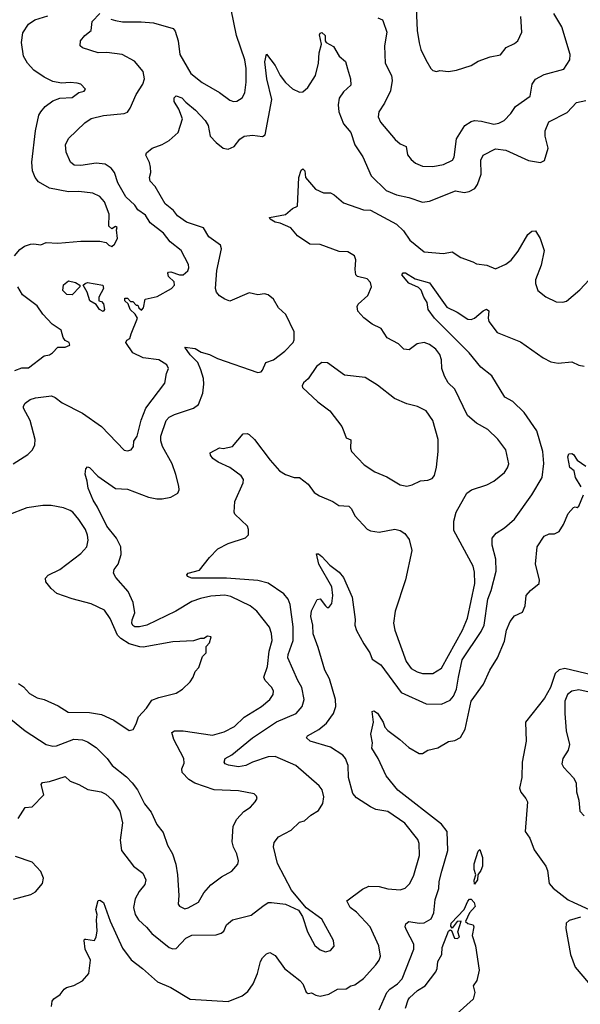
# Model space of a CAD drawing. Extents: x 1678759 to 1859541, y 384609 to 522867.
# Tile 326 of 466: x 1771323 to 1774554, y 502068 to 507746. Entities that reach past the tile are written whole.
import ezdxf

# ---------------------------------------------------------------- set-up
doc = ezdxf.new("R2010")
doc.units = 0

msp = doc.modelspace()

# ---------------------------------------------------------------- linework, layer by layer
at = {"layer": '0CON20XD'}
for points in [[(1773605.8, 507854.2), (1773614.6, 507684.6), (1773625, 507612.5), (1773635, 507573.3), (1773662.9, 507515), (1773692, 507465), (1773705, 507453.8), (1773725, 507447.5), (1773745, 507452.5), (1773793.6, 507446.4), (1773840, 507455), (1773925, 507482.5), (1773965, 507507.5), (1774035, 507531.2), (1774095, 507543.8), (1774126.7, 507585), (1774175, 507608.8), (1774193.3, 507625), (1774216.2, 507675), (1774211.2, 507765)], [(1771285.5, 505184.5), (1771370.7, 505239.3), (1771397.1, 505265), (1771411.1, 505295), (1771412.5, 505325), (1771384.3, 505435), (1771345.7, 505505), (1771345, 505517.5), (1771355.5, 505534.5), (1771383.8, 505555), (1771415, 505565.5), (1771506.9, 505576.9), (1771528.1, 505568.1), (1771567.2, 505537.2), (1771685, 505476.4), (1771795, 505399.4), (1771925, 505263.3), (1771945, 505258.8), (1771965, 505266.2), (1771978.8, 505285), (1771981.2, 505315), (1772000, 505345), (1772024.3, 505435.7), (1772050.6, 505505), (1772160.3, 505649.7), (1772168.8, 505705), (1772180, 505735), (1772172, 505755), (1772125, 505784.4), (1772035, 505795.6), (1771975.4, 505825), (1771935.8, 505885), (1771941.7, 505898.3), (1771957.5, 505907.5), (1771965.5, 505934.5), (1772002.5, 506025), (1771988.3, 506048.3), (1771960, 506075), (1771948.3, 506108.3), (1771930, 506125), (1771930, 506140), (1771945, 506140), (1771961.7, 506121.7), (1771975, 506120), (1771995, 506100), (1772005, 506100), (1772010, 506085), (1772025, 506070), (1772036.2, 506085), (1772045.9, 506134.1), (1772115, 506149.4), (1772198.8, 506195), (1772215.8, 506214.2), (1772213.8, 506233.8), (1772180, 506265), (1772176.4, 506283.6), (1772180.8, 506289.2), (1772195, 506292), (1772245, 506274), (1772265, 506274.2), (1772291.5, 506298.5), (1772298.2, 506315), (1772296.9, 506335), (1772254.5, 506415), (1772191.2, 506465), (1772151.5, 506515), (1772075, 506573.8), (1772048.1, 506618.1), (1772005, 506649.1), (1771986.6, 506676.6), (1771935, 506725.4), (1771888.8, 506805), (1771869.6, 506865), (1771850.3, 506890.3), (1771815, 506912.1), (1771765, 506919.1), (1771675, 506905.7), (1771637.3, 506907.3), (1771616, 506925), (1771592.1, 506982.1), (1771587.1, 507025), (1771605, 507060), (1771699.1, 507150.9), (1771734.7, 507175.3), (1771806.1, 507193.9), (1771925, 507205.6), (1771945, 507212.5), (1771960.5, 507235), (1771994.7, 507315.3), (1772033.8, 507375), (1772041.8, 507405), (1772035, 507446.9), (1771985, 507506.5), (1771914.5, 507544.5), (1771825, 507557.5), (1771775, 507554.5), (1771685, 507583.3), (1771672.5, 507595), (1771674, 507625), (1771699.2, 507655), (1771735, 507683.8), (1771741.9, 507735), (1771785, 507781.2)], [(1771849.1, 507749.1), (1771875, 507740.9), (1771915, 507734.5), (1772023.3, 507733.3), (1772095, 507727.9), (1772208, 507695), (1772219.4, 507679.4), (1772236.4, 507625), (1772247.1, 507545), (1772308.9, 507435), (1772375, 507383.8), (1772475, 507326.7), (1772535, 507281.9), (1772555, 507274.4), (1772575, 507275.6), (1772605.3, 507294.7), (1772621.5, 507325), (1772629.2, 507385), (1772628.8, 507465), (1772620, 507515), (1772573.1, 507655), (1772542.2, 507805)], [(1773387, 507757), (1773413.8, 507745), (1773418.6, 507735), (1773438.2, 507675), (1773425.4, 507595), (1773428.6, 507495), (1773465.6, 507425), (1773470.5, 507395), (1773461.1, 507335), (1773426.1, 507263.9), (1773393.1, 507215), (1773390, 507185), (1773403.1, 507155), (1773486.5, 507055), (1773515, 507030.3), (1773550, 507015), (1773557.3, 506967.3), (1773578.8, 506938.8), (1773605, 506918), (1773645, 506901.4), (1773705, 506899.5), (1773765, 506911.5), (1773817.5, 506935), (1773826.6, 506953.4), (1773840.4, 507059.6), (1773887.9, 507135), (1773925, 507159.3), (1773945, 507164), (1773985, 507161.6), (1774055, 507143.8), (1774085, 507149.1), (1774116, 507165), (1774154.3, 507205), (1774180, 507245), (1774265, 507304.2), (1774276.9, 507375), (1774295, 507402.5), (1774345, 507430.5), (1774458.6, 507461.4), (1774493.1, 507515), (1774495.3, 507545), (1774447.3, 507705), (1774401.4, 507781.4)], [(1771292.9, 506385), (1771325, 506420.9), (1771350.8, 506439.2), (1771385, 506451.1), (1771405, 506453.8), (1771445, 506446.9), (1771475, 506460.5), (1771542.4, 506457.6), (1771675, 506468.1), (1771785, 506468), (1771821.7, 506461.7), (1771836.2, 506445), (1771855, 506438.6), (1771869.1, 506450.9), (1771886.7, 506483.3), (1771881.2, 506535), (1771885, 506547.5), (1771875, 506552.5), (1771855, 506540), (1771836.7, 506555), (1771839.2, 506625), (1771812, 506695), (1771785, 506725.8), (1771745, 506745.7), (1771665, 506754.4), (1771605, 506752.5), (1771495, 506774.6), (1771431.8, 506811.8), (1771411.8, 506835), (1771396.4, 506875), (1771393.5, 506925), (1771413.9, 507105), (1771433.6, 507195), (1771445, 507214.2), (1771471.1, 507245), (1771515, 507277.8), (1771555, 507293.3), (1771625, 507297.1), (1771665, 507326.2), (1771695, 507333.3), (1771702.5, 507345), (1771675, 507373.3), (1771655, 507379.2), (1771615, 507384.4), (1771565, 507379.5), (1771515, 507390.4), (1771464.7, 507414.7), (1771404.8, 507454.8), (1771369.2, 507495), (1771345.8, 507535.8), (1771333.1, 507615), (1771340.6, 507669.4), (1771375, 507720.8), (1771411.2, 507745), (1771485, 507767.5)], [(1771220, 503755), (1771354.6, 503644.6), (1771475, 503565.7), (1771515, 503556.7), (1771535, 503559.1), (1771635, 503596.4), (1771685, 503592.9), (1771715, 503582.2), (1771765, 503548.1), (1771826.7, 503485), (1771856.7, 503445), (1771939.1, 503379.1), (1771970.6, 503345), (1772002.2, 503305), (1772043.5, 503223.5), (1772081.8, 503175), (1772113.3, 503105), (1772149.2, 503059.2), (1772175, 502986.2), (1772203.6, 502935), (1772222.7, 502875), (1772232.7, 502815), (1772241.1, 502695), (1772237.5, 502645), (1772245, 502634.2), (1772275, 502618.6), (1772295, 502623.3), (1772353.2, 502656.8), (1772385, 502710), (1772423.9, 502756.1), (1772486.3, 502803.6), (1772545.4, 502834.6), (1772580.8, 502875), (1772584.3, 502895), (1772574.5, 502934.5), (1772554.7, 502974.7), (1772548.2, 503005), (1772554.4, 503095), (1772574.4, 503135), (1772615, 503179.2), (1772653.3, 503205), (1772680, 503235), (1772691.2, 503255), (1772688, 503268), (1772675, 503281.2), (1772585, 503297.8), (1772445, 503304.5), (1772333.5, 503343.5), (1772297.1, 503365), (1772258.9, 503405), (1772257.8, 503425), (1772271.7, 503458.3), (1772269.6, 503485), (1772212.5, 503595), (1772200, 503635), (1772215, 503645.6), (1772265, 503645.4), (1772435, 503619.6), (1772501.9, 503638.1), (1772560.3, 503669.7), (1772616, 503724), (1772717.1, 503785), (1772765.7, 503825), (1772784.3, 503855), (1772785.6, 503875), (1772775, 503897.5), (1772737.8, 503935), (1772731.1, 503955), (1772751.1, 504015), (1772761, 504105), (1772779.2, 504165), (1772775.3, 504205.3), (1772762.1, 504242.1), (1772690.6, 504335), (1772650.8, 504365), (1772600.3, 504390.3), (1772539.3, 504419.3), (1772505, 504426.7), (1772425, 504422.2), (1772365, 504408.9), (1772315, 504390), (1772222.9, 504335), (1772055.8, 504255), (1772013.7, 504243.7), (1771987.5, 504245), (1771975, 504252), (1771969.4, 504265), (1771971.5, 504285), (1771986.2, 504325), (1771976.7, 504385), (1771947.9, 504447.9), (1771878.3, 504528.3), (1771864.2, 504554.2), (1771868, 504575), (1771890, 504605), (1771908.8, 504661.2), (1771907.1, 504705), (1771882.1, 504755), (1771825.5, 504825), (1771771.1, 504935), (1771746.7, 504975), (1771717.5, 505045), (1771712.9, 505085), (1771700, 505125), (1771704, 505155), (1771715, 505166.7), (1771725, 505163.8), (1771773.3, 505113.3), (1771875, 505042.8), (1771945, 505037.8), (1772065, 504991.8), (1772113.3, 504983.3), (1772145, 504982.3), (1772195, 504992.1), (1772234.6, 505015.4), (1772241.5, 505035), (1772240, 505055), (1772222.7, 505122.7), (1772201.6, 505185), (1772146.9, 505285), (1772137.3, 505317.3), (1772136.6, 505345), (1772168, 505435), (1772185, 505454), (1772215, 505470), (1772324.7, 505505.3), (1772353.1, 505526.9), (1772378.6, 505591.4), (1772385.4, 505644.6), (1772383.4, 505676.6), (1772367.3, 505727.3), (1772349.1, 505769.1), (1772305, 505812.5), (1772275, 505857.5), (1772335, 505850), (1772369.1, 505829.1), (1772416.2, 505815), (1772462.6, 505792.6), (1772695, 505710.8), (1772714, 505715), (1772723.1, 505725), (1772741.7, 505768.2), (1772785.3, 505784.7), (1772852, 505835), (1772898.8, 505885), (1772905, 505900), (1772905.5, 505945), (1772857.8, 506045), (1772814.4, 506084.4), (1772786, 506135), (1772755, 506158.6), (1772735, 506165.6), (1772695, 506159.1), (1772645, 506171.1), (1772535, 506123.6), (1772505, 506133.8), (1772474.4, 506154.4), (1772458, 506175), (1772452.4, 506195), (1772459.3, 506299.3), (1772485.8, 506424.2), (1772480, 506445), (1772412.8, 506492.8), (1772382, 506545), (1772285, 506577.8), (1772231.9, 506615), (1772208.9, 506645), (1772162.2, 506685), (1772105, 506783.3), (1772075.7, 506815.7), (1772071.4, 506835), (1772079.4, 506865), (1772078.1, 506895), (1772072.1, 506922.1), (1772050, 506965), (1772055, 506977.5), (1772087.5, 507005), (1772145, 507026), (1772185, 507050), (1772237.1, 507095), (1772260.8, 507175), (1772240, 507230), (1772214, 507275), (1772213.3, 507295), (1772225, 507306.2), (1772258, 507295), (1772280, 507270), (1772336.9, 507225), (1772391.4, 507165), (1772409.4, 507135), (1772421.9, 507075), (1772455, 507037.5), (1772495, 507006), (1772525, 507000), (1772560, 507015), (1772592.4, 507057.6), (1772617.5, 507075), (1772665, 507080.8), (1772722.3, 507072.3), (1772738.3, 507081.7), (1772776, 507286), (1772747.9, 507405), (1772736.9, 507503.1), (1772745, 507547.5), (1772795, 507481.4), (1772824.6, 507425), (1772854.2, 507384.2), (1772895, 507348.1), (1772935, 507327.5), (1772955, 507330), (1772984.6, 507355.4), (1773028.8, 507425), (1773044.7, 507495), (1773048.9, 507555), (1773063.1, 507605), (1773051.9, 507658.1), (1773055, 507667.5), (1773065, 507672.5), (1773083.3, 507655), (1773083.3, 507625), (1773090, 507615), (1773131.2, 507591.2), (1773164.3, 507535), (1773201.2, 507505), (1773212.4, 507462.4)], [(1773212.4, 507462.4), (1773230.6, 507405), (1773231.7, 507368.3), (1773189.8, 507330.2), (1773165, 507293.8), (1773157.9, 507255), (1773162.2, 507215), (1773189.5, 507145), (1773231.8, 507095), (1773254.4, 507025), (1773300.6, 506955), (1773348.6, 506845), (1773435, 506760.6), (1773495, 506735.6), (1773565, 506721.2), (1773645.5, 506694.5), (1773685, 506698.9), (1773835, 506759.4), (1773885, 506750), (1773914.4, 506755.6), (1773947.1, 506772.9), (1773960.8, 506795), (1773982.5, 506855), (1773980.6, 506935), (1773994.3, 506965), (1774065, 507000.4), (1774125.7, 506994.3), (1774254.6, 506934.6), (1774325, 506923.1), (1774346.8, 506933.2), (1774368.5, 507005), (1774350.9, 507075), (1774351.5, 507105), (1774372.5, 507157.5), (1774478.8, 507211.2), (1774532.1, 507267.9), (1774585, 507280.6)], [(1771315, 503140), (1771355, 503203.3), (1771395, 503206.7), (1771463.3, 503275), (1771446.7, 503335), (1771455, 503346.2), (1771495, 503352), (1771585, 503380.8), (1771615, 503353.8), (1771665, 503335.8), (1771715.5, 503305.5), (1771792.2, 503292.2), (1771819.5, 503279.5), (1771858.1, 503245), (1771901, 503181), (1771915.4, 503115), (1771902.2, 503015), (1771909.4, 502955), (1771978.8, 502865), (1772033.4, 502823.4), (1772050.6, 502785), (1772045, 502758.8), (1772011.9, 502718.1), (1771988.9, 502675), (1771979.4, 502625), (1771989.4, 502585), (1772007.5, 502555), (1772053.2, 502513.2), (1772084.4, 502475), (1772185, 502395.6), (1772205, 502386.7), (1772225, 502389.4), (1772280.9, 502449.1), (1772315, 502466.8), (1772455, 502469.2), (1772485, 502477.5), (1772499.7, 502490.3), (1772516, 502525), (1772550, 502555), (1772657.9, 502582.1), (1772725, 502632.9), (1772755, 502654.3), (1772775, 502655.6), (1772855.6, 502645.6), (1772930.7, 502610.7), (1772953.3, 502573.3), (1772981.9, 502485), (1773025, 502405.8), (1773055, 502380.8), (1773085, 502370.8), (1773115, 502378.8), (1773135, 502402.5), (1773132, 502435), (1773065, 502559.2), (1772973.3, 502623.3), (1772889.2, 502725), (1772809.8, 502879.8), (1772785.7, 502975), (1772789.7, 503000.3), (1772815, 503034), (1772887.2, 503072.8), (1772935, 503118), (1772965, 503126.2), (1773000.7, 503159.3), (1773045, 503186.2), (1773070, 503225), (1773076.5, 503265), (1773065.6, 503305), (1773048.2, 503328.2), (1772915.6, 503445), (1772796.3, 503496.3), (1772755, 503494.6), (1772665, 503464.5), (1772626.2, 503445), (1772585, 503436.5), (1772525.9, 503445.9), (1772507.5, 503455), (1772501.2, 503465), (1772506.7, 503485), (1772545, 503506.9), (1772664.5, 503605), (1772803, 503697), (1772917.1, 503745), (1772950.8, 503785), (1772962.3, 503825), (1772950, 503895), (1772926.2, 503935), (1772868.6, 504065), (1772870, 504085), (1772899.2, 504165), (1772899.5, 504245), (1772882.7, 504372.7), (1772871.1, 504405), (1772845, 504434.3), (1772755, 504495.6), (1772695, 504512.7), (1772515, 504525.8), (1772315, 504524.5), (1772290, 504535), (1772286.7, 504545), (1772295, 504553.3), (1772359.3, 504570.7), (1772416.7, 504645), (1772465.7, 504694.3), (1772525.6, 504724.4), (1772625, 504758.6), (1772642, 504775), (1772642.5, 504805), (1772635.8, 504825), (1772562.5, 504895), (1772560, 504905), (1772563, 504967), (1772611.2, 505075), (1772613.3, 505095), (1772598.8, 505115), (1772535, 505164.2), (1772466.2, 505195), (1772436.2, 505215), (1772422.5, 505235), (1772421.7, 505248.3), (1772475, 505277.5), (1772495, 505273.3), (1772550, 505285), (1772611.7, 505358.3), (1772635, 505360), (1772645, 505354), (1772677.1, 505325), (1772765.8, 505205), (1772820.8, 505145), (1772855, 505122.5), (1772905, 505106.7), (1772935, 505106), (1772985, 505067.5), (1773019.8, 505019.8), (1773050.9, 505000.9), (1773127.4, 504967.4), (1773162.5, 504945), (1773220.9, 504940.9), (1773235.5, 504925.5), (1773255, 504884), (1773325, 504808), (1773345, 504798), (1773395, 504790.8), (1773485, 504807.1), (1773515, 504800), (1773543.2, 504783.2), (1773567.9, 504747.9), (1773582.9, 504685), (1773545.8, 504515), (1773486.9, 504335), (1773477.5, 504265), (1773484.7, 504225), (1773549.7, 504045), (1773579.4, 504005), (1773614.7, 503984.7), (1773645, 503976), (1773705, 503974.5), (1773755, 504006.9), (1773875, 504224.4), (1773903.9, 504295), (1773945.4, 504495.4), (1773945, 504560), (1773937.3, 504595), (1773825, 504800), (1773824.4, 504854.4), (1773838.1, 504905), (1773899.2, 505015), (1773926.2, 505035), (1774015, 505064.4), (1774055.4, 505084.6), (1774117.1, 505135), (1774135, 505161.2), (1774142.2, 505185), (1774125.4, 505265.4), (1774077.8, 505327.8), (1774022, 505382), (1773955, 505420), (1773903.9, 505463.9), (1773830, 505615), (1773792.1, 505652.1), (1773771.1, 505691.1), (1773755.7, 505735), (1773754.2, 505785), (1773744, 505815), (1773722, 505845), (1773685, 505872), (1773655, 505884), (1773613.2, 505876.8), (1773567.3, 505842.7), (1773537.5, 505845), (1773506.6, 505876.6), (1773441.3, 505911.3), (1773405.6, 505965.6), (1773355, 505990.8), (1773305.7, 506025.7), (1773271.2, 506065), (1773268.3, 506091.7), (1773273.3, 506105), (1773328.8, 506155), (1773351.2, 506205), (1773345, 506230), (1773325, 506252), (1773270, 506265), (1773260, 506275), (1773256, 506305), (1773260.5, 506360.5), (1773252, 506385), (1773215, 506406.7), (1773165, 506409.1), (1773055, 506450), (1772995, 506450.6), (1772925, 506500), (1772885, 506546.5), (1772825, 506572.2), (1772795, 506577.5), (1772766.7, 506595), (1772762.5, 506605), (1772855, 506621.9), (1772895, 506658), (1772925, 506670), (1772932.5, 506835), (1772945, 506877.5), (1772955, 506886.2), (1772966.2, 506875), (1772970, 506835), (1773028.3, 506768.3), (1773073.3, 506746.7), (1773115, 506746.7), (1773135, 506736.2), (1773188.9, 506688.9), (1773305, 506650), (1773345, 506647.9), (1773495, 506567.3), (1773535, 506528.6), (1773571.9, 506475), (1773655, 506408.1), (1773765, 506398), (1773815, 506406.7), (1773865, 506373.8), (1773935, 506350), (1773955, 506337.5), (1774015, 506331.2), (1774065, 506309.2), (1774125, 506335.8), (1774155, 506359.2), (1774195, 506410.8), (1774252.1, 506507.9), (1774275, 506525.8), (1774295, 506528.8), (1774323.1, 506485), (1774346.2, 506415), (1774329.4, 506330.6), (1774295.9, 506245.9), (1774295.8, 506225), (1774310, 506185), (1774355, 506148.6), (1774415, 506119.4), (1774452.7, 506117.3), (1774475, 506122.9), (1774552.1, 506187.9), (1774604.5, 506245.5)], [(1771625, 506158.8), (1771595, 506160.8), (1771572, 506185), (1771575, 506217.5), (1771605, 506240), (1771645, 506231.2), (1771670, 506215), (1771670, 506205), (1771625, 506158.8)], [(1771845, 502548), (1771915, 502391.8), (1771965, 502323.3), (1772030.6, 502275), (1772117.3, 502197.3), (1772193.8, 502165), (1772305, 502097.8), (1772525, 502084.4), (1772605, 502115.7), (1772638, 502142), (1772669.2, 502185), (1772694.4, 502245), (1772710.5, 502315), (1772721.9, 502335), (1772745, 502358.6), (1772765, 502365.8), (1772795, 502350), (1772848.6, 502275), (1772938.1, 502205), (1772955.7, 502185), (1772975, 502136.7), (1772985, 502130), (1773005, 502133.3), (1773029.5, 502119.5), (1773055.7, 502114.3), (1773105, 502125.8), (1773155.6, 502154.4), (1773205, 502157.5), (1773232.5, 502175), (1773255, 502180), (1773305, 502217.1), (1773375.7, 502295), (1773395, 502321.2), (1773402.5, 502345), (1773392.2, 502405), (1773342.9, 502515), (1773265, 502598.5), (1773228.6, 502625), (1773208.8, 502665), (1773298.3, 502731.7), (1773335, 502749.4), (1773395, 502746.5), (1773445, 502733.6), (1773515, 502726.9), (1773545, 502737.1), (1773571.4, 502765), (1773595, 502812), (1773626.8, 502925), (1773626.2, 502995), (1773618.5, 503018.5), (1773542.2, 503112.2), (1773445, 503179.4), (1773375, 503191.5), (1773345, 503206.9), (1773265, 503257.5), (1773243.9, 503283.9), (1773217.3, 503375), (1773216.4, 503445), (1773200.5, 503485), (1773185.6, 503505), (1773115, 503551.5), (1772996.7, 503585), (1772976.7, 503605), (1772981.2, 503615), (1773047.1, 503652.9), (1773091.9, 503688.1), (1773131.1, 503745), (1773144.6, 503785.4), (1773143.8, 503825), (1773109.3, 503945), (1773082, 503995), (1773043.8, 504125), (1773013.6, 504203.6), (1773013.3, 504255), (1773001.4, 504305), (1773005, 504336), (1773038.3, 504401.7), (1773055, 504406.2), (1773085.8, 504365.8), (1773095, 504356.7), (1773105, 504356.2), (1773121.3, 504378.7), (1773127.1, 504425), (1773121.5, 504475), (1773047.9, 504605), (1773034, 504666), (1773045, 504666), (1773065, 504650.8), (1773110.5, 504600.5), (1773165, 504559.2), (1773189.3, 504529.3), (1773240, 504415), (1773257, 504287), (1773255.6, 504255), (1773263.7, 504223.7), (1773305.6, 504145.6), (1773342, 504095), (1773355, 504057.5), (1773405, 504025.8), (1773520.8, 503865), (1773665, 503800), (1773755, 503798.2), (1773805, 503822.5), (1773823.5, 503845), (1773840.3, 503885), (1773852.5, 503955), (1773872.9, 504055), (1773982.8, 504217.2), (1773999.8, 504255), (1774020.8, 504405), (1774040.3, 504455), (1774069.1, 504565), (1774068, 504635), (1774045.7, 504715), (1774046, 504755), (1774070, 504785), (1774118, 504815), (1774173.9, 504866.1), (1774274, 505006), (1774334.6, 505105.4), (1774343.8, 505186.2), (1774337.5, 505255), (1774302.7, 505375), (1774229.9, 505479.9), (1774165, 505543.2), (1774118.7, 505568.7), (1774045, 505692.8), (1773981.7, 505741.7), (1773913.4, 505825), (1773714, 506025), (1773676.9, 506075), (1773671.5, 506115), (1773651.5, 506145), (1773636.4, 506186.4), (1773620.7, 506200.7), (1773565, 506226.9), (1773525.6, 506275), (1773533.1, 506286.9), (1773547, 506287), (1773602.3, 506252.3), (1773685, 506228.5), (1773785, 506088.1), (1773845, 506058.9), (1773905, 506018.9), (1773925, 506016.7), (1773945, 506024.4), (1773995, 506067.8), (1774013.3, 506076.7), (1774027.6, 506067.6), (1774023.6, 506025), (1774027.8, 506005), (1774075, 505942.2), (1774209.1, 505889.1), (1774339.2, 505795), (1774385, 505773.3), (1774425.7, 505764.3), (1774505, 505772.5), (1774545, 505754), (1774577, 505747)], [(1771295, 505722.5), (1771335, 505738), (1771375, 505738), (1771465, 505806.7), (1771495.9, 505814.1), (1771512.5, 505825), (1771543, 505857), (1771585, 505857.5), (1771611.7, 505868.3), (1771607.5, 505885), (1771586.2, 505896.2), (1771574, 505914), (1771563.3, 505955), (1771510.3, 505990.3), (1771457.3, 506047.3), (1771424.3, 506095), (1771339.8, 506159.8), (1771312.7, 506205)], [(1771805, 506062.5), (1771783.8, 506075), (1771763.6, 506103.6), (1771727.5, 506125), (1771712.5, 506175), (1771690, 506215), (1771700, 506225), (1771715, 506230), (1771802.5, 506215), (1771806.7, 506195), (1771780, 506145), (1771780, 506125), (1771795, 506120), (1771807, 506107), (1771812.5, 506075), (1771805, 506062.5)], [(1773555, 505055.8), (1773585, 505064.2), (1773633, 505087), (1773675, 505090.4), (1773700, 505100), (1773713, 505117), (1773724.4, 505165), (1773735.6, 505255), (1773734.4, 505325), (1773703.3, 505435), (1773665, 505490.8), (1773615.5, 505515.5), (1773555, 505530), (1773482.3, 505562.3), (1773385, 505638.5), (1773315, 505681.8), (1773195, 505696.2), (1773096.9, 505766.9), (1773065, 505768.2), (1773034.2, 505745), (1772986.2, 505675), (1772958.3, 505651.7), (1772951.2, 505635), (1772954, 505625), (1773042.2, 505542.2), (1773111.2, 505491.2), (1773179.7, 505399.7), (1773191.7, 505371.7), (1773204, 505334), (1773232.5, 505322.5), (1773230, 505275), (1773236.2, 505255), (1773308.3, 505178.3), (1773369.4, 505139.4), (1773439.8, 505109.8), (1773515, 505064.3), (1773555, 505055.8)], [(1774558.8, 505051.2), (1774525.8, 505105), (1774518.8, 505145), (1774494, 505164), (1774482.5, 505225), (1774488, 505242), (1774505, 505244.6), (1774515, 505239.1), (1774535, 505206.7), (1774585, 505170.8)], [(1773395.5, 502035), (1773439.2, 502135), (1773455.6, 502154.4), (1773501.5, 502185), (1773528.2, 502215), (1773594.5, 502385), (1773593.8, 502415), (1773552, 502495), (1773545.6, 502515), (1773548.3, 502531.7), (1773565.7, 502544.3), (1773625, 502534.6), (1773655, 502536.7), (1773695, 502560), (1773709.6, 502595), (1773717.1, 502672.9), (1773737.8, 502735), (1773740.6, 502775), (1773755.4, 502834.6), (1773791.2, 502955), (1773787.5, 503065), (1773755, 503105.9), (1773501.9, 503301.9), (1773434.4, 503385), (1773388.8, 503485), (1773352.5, 503545), (1773355.6, 503575), (1773346.9, 503625), (1773362.7, 503695), (1773354.1, 503755.9), (1773365, 503759.2), (1773385, 503745.8), (1773418.6, 503695), (1773427.1, 503665), (1773445, 503645.8), (1773514.5, 503594.5), (1773565, 503548), (1773625, 503514.2), (1773645, 503513.8), (1773675, 503533.8), (1773733, 503547), (1773795, 503583.3), (1773831.7, 503588.3), (1773863, 503607), (1773890.8, 503655), (1773924.6, 503815), (1773995.4, 503914.6), (1774033.3, 503995), (1774076.7, 504065), (1774117.3, 504162.7), (1774129.6, 504225), (1774149.1, 504275), (1774175, 504308.1), (1774221.2, 504328.8), (1774235.3, 504365), (1774242.2, 504425), (1774267.1, 504455), (1774317.8, 504495), (1774319.4, 504515), (1774295.8, 504605), (1774305, 504706.7), (1774345, 504766.7), (1774375, 504780), (1774405, 504781.2), (1774432.5, 504795), (1774457.5, 504835), (1774485, 504897.5), (1774515, 504932.5), (1774525, 504937.5), (1774535, 504932.5), (1774545, 504940), (1774572.9, 505005)], [(1771317, 503917), (1771345, 503898.5), (1771379.5, 503859.5), (1771424.6, 503834.6), (1771464.6, 503824.6), (1771545, 503788.5), (1771603, 503753), (1771725, 503750.5), (1771795, 503738.9), (1771865, 503707.1), (1771955, 503646.2), (1771977, 503653), (1771994.2, 503685), (1772007.1, 503725), (1772054.3, 503775), (1772085, 503820.8), (1772125, 503837.5), (1772225, 503861.2), (1772262.5, 503885), (1772305, 503927.5), (1772323.3, 503955), (1772333.9, 503986.1), (1772355, 504010), (1772376.4, 504073.6), (1772397.5, 504095), (1772398.3, 504131.7), (1772417, 504153), (1772427, 504187), (1772405, 504190), (1772385, 504177.5), (1772365, 504177.5), (1772325, 504163.3), (1772205, 504158.1), (1772035, 504127.9), (1772015, 504128.5), (1771955, 504146.8), (1771906.4, 504176.4), (1771886.4, 504196.4), (1771845, 504292.5), (1771811.5, 504341.5), (1771735, 504377.3), (1771625, 504405.4), (1771536.8, 504436.8), (1771504.5, 504465), (1771474.4, 504505), (1771471.4, 504525), (1771487.5, 504542.5), (1771554, 504576), (1771675, 504667.1), (1771710, 504705), (1771718.9, 504745), (1771715, 504773.3), (1771702.7, 504805), (1771665, 504864.5), (1771630.5, 504905), (1771614.7, 504914.7), (1771575, 504930.7), (1771505, 504943.9), (1771456.6, 504943.4), (1771365, 504930.4), (1771255, 504889.1)], [(1774626.7, 503966.7), (1774465, 504003.5), (1774432.7, 503997.3), (1774408.4, 503975), (1774381.6, 503895), (1774347.7, 503832.3), (1774238.5, 503695), (1774242.5, 503585), (1774218.2, 503465), (1774217.8, 503375), (1774203.6, 503315), (1774210.4, 503290.4), (1774240.5, 503255), (1774249.5, 503235), (1774236.4, 503065), (1774262.2, 503025), (1774287.9, 502957.9), (1774356, 502865), (1774365, 502840), (1774374.3, 502765), (1774397.4, 502737.4), (1774485, 502670), (1774516.7, 502655), (1774606, 502615)], [(1774665, 503854.7), (1774545, 503880.4), (1774505, 503872.7), (1774480.5, 503855), (1774465.6, 503815), (1774464.4, 503745), (1774472.9, 503645), (1774492.5, 503565), (1774485, 503532.5), (1774454.2, 503485.8), (1774448, 503455), (1774456.2, 503435), (1774514.3, 503374.3), (1774530, 503345), (1774532.3, 503292.3), (1774545.7, 503245), (1774551.7, 503181.7), (1774576.7, 503155)], [(1773945, 502760), (1773942.9, 502782.9), (1773951.4, 502815), (1773942.2, 502845), (1773941.6, 502878.4), (1773965, 502950), (1773975, 502960), (1773991.1, 502915), (1773991.1, 502865), (1773981.3, 502838.7), (1773963.3, 502815), (1773960.8, 502785), (1773945, 502760)], [(1771287, 502673), (1771388.3, 502701.7), (1771414.5, 502715.5), (1771455, 502763.8), (1771460.6, 502795), (1771445, 502834), (1771395, 502887.8), (1771300, 502920)], [(1771506.2, 502055), (1771511.2, 502085), (1771520.3, 502099.7), (1771555.7, 502124.3), (1771578.8, 502155), (1771593.8, 502165), (1771635, 502175.6), (1771685, 502202.2), (1771722.2, 502245), (1771731.7, 502321.7), (1771701.1, 502385), (1771694.2, 502435.8), (1771697, 502443), (1771705, 502443.8), (1771753.9, 502436.1), (1771765, 502457.5), (1771770.7, 502489.3), (1771765.8, 502555), (1771770.4, 502585), (1771762.7, 502615), (1771775, 502666.2), (1771785, 502668.8), (1771806, 502655), (1771845, 502548)], [(1773546.5, 502045), (1773562.7, 502092.7), (1773568.9, 502105), (1773615, 502147.3), (1773660.8, 502175), (1773722, 502255), (1773730, 502275), (1773733.1, 502315), (1773755.6, 502354.4), (1773757.5, 502395), (1773795, 502488.8), (1773805, 502497.5), (1773812.5, 502492.5), (1773829.3, 502449.3), (1773845, 502446.7), (1773857.5, 502455), (1773848.8, 502485), (1773867, 502547), (1773844.2, 502545.8), (1773815, 502507.5), (1773808.8, 502518.8), (1773810.5, 502535), (1773885.4, 502614.6), (1773905, 502662.9), (1773915, 502674.2), (1773925, 502674.2), (1773942.9, 502655), (1773948.6, 502631.4), (1773916, 502595), (1773892.5, 502545), (1773905, 502533.3), (1773936.1, 502526.1), (1773941.2, 502515), (1773931.2, 502465), (1773950, 502405), (1773970.8, 502265), (1773958, 502205), (1773936.7, 502175), (1773946.2, 502135), (1773936.7, 502096.7), (1773845.3, 502014.7)], [(1774555, 502570.9), (1774489.5, 502550.5), (1774471.8, 502535), (1774471.2, 502505), (1774498.2, 502355), (1774525, 502281.4), (1774601.7, 502191.7)]]:
    msp.add_lwpolyline(points, dxfattribs=at)

doc.saveas('drawing.dxf')
